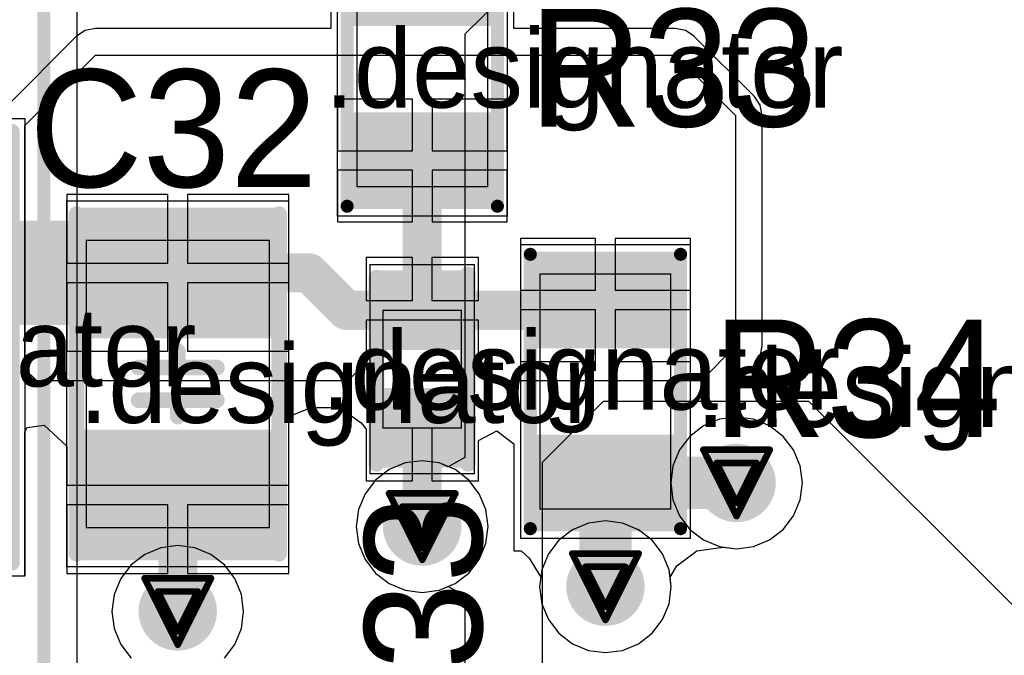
# Model space of a CAD drawing. Header units: millimetres. Extents: x 138 to 555, y 26 to 334.
# Tile 370 of 656: x 188.47 to 196.01, y 276.43 to 281.29. Entities that reach past the tile are written whole.
import ezdxf

# ---------------------------------------------------------------- set-up
doc = ezdxf.new("R2010")
doc.units = ezdxf.units.MM
for name, color, linetype in [('BottomLayer', 5, 'Continuous'), ('DrillDrawing', 1, 'Continuous'), ('Mechanical20', 56, 'Continuous'), ('Mechanical27', 56, 'Continuous'), ('MidLayer1', 16, 'Continuous'), ('MidLayer2', 76, 'Continuous'), ('MidLayer3', 90, 'Continuous'), ('MidLayer4', 156, 'Continuous'), ('MultiLayer', 9, 'Continuous'), ('TopLayer', 1, 'Continuous'), ('TopOverlay', 2, 'Continuous'), ('TopPaste', 8, 'Continuous'), ('TopSolder', 216, 'Continuous'), ('ViaHoleLayer', 16, 'Continuous')]:
    doc.layers.add(name, color=color, linetype=linetype)

# ---------------------------------------------------------------- blocks, each defined once
blk = doc.blocks.new('R0603_740')
at = {"layer": 'Mechanical20', "const_width": 0.01}
for points in [[(1.125, 0.65), (-1.125, 0.65)], [(-1.125, -0.65), (-1.125, 0.65)], [(1.125, -0.65), (1.125, 0.65)], [(1.125, -0.65), (-1.125, -0.65)]]:
    blk.add_lwpolyline(points, dxfattribs=at)
at = {"layer": 'Mechanical20', "const_width": 0.005}
for points in [[(-1.1275, 0.65, 1), (-1.1225, 0.65, 1)], [(-1.1275, 0.65, 1), (-1.1225, 0.65, 1)], [(1.1225, 0.65, 1), (1.1275, 0.65, 1)], [(1.1225, 0.65, 1), (1.1275, 0.65, 1)], [(-1.1275, -0.65, 1), (-1.1225, -0.65, 1)], [(-1.1275, -0.65, 1), (-1.1225, -0.65, 1)], [(1.1225, -0.65, 1), (1.1275, -0.65, 1)], [(1.1225, -0.65, 1), (1.1275, -0.65, 1)]]:
    blk.add_lwpolyline(points, format="xyb", close=True, dxfattribs=at)
at = {"layer": 'Mechanical27', "const_width": 0.01}
for points in [[(-0.9, -0.5), (-0.9, 0.5)], [(0.9, 0.5), (-0.9, 0.5)], [(0.9, -0.5), (0.9, 0.5)], [(0.9, -0.5), (-0.9, -0.5)]]:
    blk.add_lwpolyline(points, dxfattribs=at)
at = {"layer": 'Mechanical27', "const_width": 0.005}
for points in [[(-0.9025, 0.5, 1), (-0.8975, 0.5, 1)], [(-0.9025, 0.5, 1), (-0.8975, 0.5, 1)], [(0.8975, 0.5, 1), (0.9025, 0.5, 1)], [(0.8975, 0.5, 1), (0.9025, 0.5, 1)], [(-0.9025, -0.5, 1), (-0.8975, -0.5, 1)], [(-0.9025, -0.5, 1), (-0.8975, -0.5, 1)], [(0.8975, -0.5, 1), (0.9025, -0.5, 1)], [(0.8975, -0.5, 1), (0.9025, -0.5, 1)]]:
    blk.add_lwpolyline(points, format="xyb", close=True, dxfattribs=at)
at = {"layer": 'TopLayer'}
for points in [[(-0.38, -0.5), (-0.38, 0.5), (-1.02, -0.5), (-1.02, 0.5)], [(1.02, -0.5), (1.02, 0.5), (0.38, -0.5), (0.38, 0.5)]]:
    blk.add_solid(points, dxfattribs=at)
at = {"layer": 'TopOverlay', "const_width": 0.1}
for points in [[(1.05, 0.575), (-1.05, 0.575)], [(1.05, -0.575), (-1.05, -0.575)]]:
    blk.add_lwpolyline(points, dxfattribs=at)
at = {"layer": 'TopOverlay', "const_width": 0.05}
for points in [[(-1.075, 0.575, 1), (-1.025, 0.575, 1)], [(1.025, 0.575, 1), (1.075, 0.575, 1)], [(-1.075, -0.575, 1), (-1.025, -0.575, 1)], [(1.025, -0.575, 1), (1.075, -0.575, 1)]]:
    blk.add_lwpolyline(points, format="xyb", close=True, dxfattribs=at)
at = {"layer": 'TopPaste'}
for points in [[(-0.38, -0.5), (-0.38, 0.5), (-1.02, -0.5), (-1.02, 0.5)], [(1.02, -0.5), (1.02, 0.5), (0.38, -0.5), (0.38, 0.5)]]:
    blk.add_solid(points, dxfattribs=at)
at = {"layer": 'TopSolder'}
for points in [[(-0.33, -0.55), (-0.33, 0.55), (-1.07, -0.55), (-1.07, 0.55)], [(1.07, -0.55), (1.07, 0.55), (0.33, -0.55), (0.33, 0.55)]]:
    blk.add_solid(points, dxfattribs=at)
blk = doc.blocks.new('R0603_741')
at = {"layer": 'Mechanical20', "const_width": 0.01}
for points in [[(-1.125, 0.65), (1.125, 0.65)], [(-1.125, 0.65), (-1.125, -0.65)], [(1.125, 0.65), (1.125, -0.65)], [(-1.125, -0.65), (1.125, -0.65)]]:
    blk.add_lwpolyline(points, dxfattribs=at)
at = {"layer": 'Mechanical20', "const_width": 0.005}
for points in [[(-1.1275, 0.65, 1), (-1.1225, 0.65, 1)], [(-1.1275, 0.65, 1), (-1.1225, 0.65, 1)], [(1.1225, 0.65, 1), (1.1275, 0.65, 1)], [(1.1225, 0.65, 1), (1.1275, 0.65, 1)], [(-1.1275, -0.65, 1), (-1.1225, -0.65, 1)], [(-1.1275, -0.65, 1), (-1.1225, -0.65, 1)], [(1.1225, -0.65, 1), (1.1275, -0.65, 1)], [(1.1225, -0.65, 1), (1.1275, -0.65, 1)]]:
    blk.add_lwpolyline(points, format="xyb", close=True, dxfattribs=at)
at = {"layer": 'Mechanical27', "const_width": 0.01}
for points in [[(-0.9, 0.5), (-0.9, -0.5)], [(-0.9, 0.5), (0.9, 0.5)], [(0.9, 0.5), (0.9, -0.5)], [(-0.9, -0.5), (0.9, -0.5)]]:
    blk.add_lwpolyline(points, dxfattribs=at)
at = {"layer": 'Mechanical27', "const_width": 0.005}
for points in [[(-0.9025, 0.5, 1), (-0.8975, 0.5, 1)], [(-0.9025, 0.5, 1), (-0.8975, 0.5, 1)], [(0.8975, 0.5, 1), (0.9025, 0.5, 1)], [(0.8975, 0.5, 1), (0.9025, 0.5, 1)], [(-0.9025, -0.5, 1), (-0.8975, -0.5, 1)], [(-0.9025, -0.5, 1), (-0.8975, -0.5, 1)], [(0.8975, -0.5, 1), (0.9025, -0.5, 1)], [(0.8975, -0.5, 1), (0.9025, -0.5, 1)]]:
    blk.add_lwpolyline(points, format="xyb", close=True, dxfattribs=at)
at = {"layer": 'TopLayer'}
for points in [[(-0.38, -0.5), (-0.38, 0.5), (-1.02, -0.5), (-1.02, 0.5)], [(1.02, -0.5), (1.02, 0.5), (0.38, -0.5), (0.38, 0.5)]]:
    blk.add_solid(points, dxfattribs=at)
at = {"layer": 'TopOverlay', "const_width": 0.1}
for points in [[(-1.05, 0.575), (1.05, 0.575)], [(-1.05, -0.575), (1.05, -0.575)]]:
    blk.add_lwpolyline(points, dxfattribs=at)
at = {"layer": 'TopOverlay', "const_width": 0.05}
for points in [[(-1.075, 0.575, 1), (-1.025, 0.575, 1)], [(1.025, 0.575, 1), (1.075, 0.575, 1)], [(-1.075, -0.575, 1), (-1.025, -0.575, 1)], [(1.025, -0.575, 1), (1.075, -0.575, 1)]]:
    blk.add_lwpolyline(points, format="xyb", close=True, dxfattribs=at)
at = {"layer": 'TopPaste'}
for points in [[(-0.38, -0.5), (-0.38, 0.5), (-1.02, -0.5), (-1.02, 0.5)], [(1.02, -0.5), (1.02, 0.5), (0.38, -0.5), (0.38, 0.5)]]:
    blk.add_solid(points, dxfattribs=at)
at = {"layer": 'TopSolder'}
for points in [[(-0.33, -0.55), (-0.33, 0.55), (-1.07, -0.55), (-1.07, 0.55)], [(1.07, -0.55), (1.07, 0.55), (0.33, -0.55), (0.33, 0.55)]]:
    blk.add_solid(points, dxfattribs=at)
blk = doc.blocks.new('L1210_LQH_782')
at = {"layer": 'Mechanical20', "const_width": 0.01}
for points in [[(-2.15, 1.75), (2.15, 1.75)], [(-2.15, -1.7), (-2.15, 1.75)], [(2.15, -1.7), (2.15, 1.75)], [(-2.15, -1.75), (-2.15, -1.7)], [(2.15, -1.75), (2.15, -1.7)], [(-2.15, -1.75), (2.15, -1.75)]]:
    blk.add_lwpolyline(points, dxfattribs=at)
at = {"layer": 'Mechanical20', "const_width": 0.005}
for points in [[(-2.1525, 1.75, 1), (-2.1475, 1.75, 1)], [(-2.1525, 1.75, 1), (-2.1475, 1.75, 1)], [(2.1475, 1.75, 1), (2.1525, 1.75, 1)], [(2.1475, 1.75, 1), (2.1525, 1.75, 1)], [(-2.1525, -1.7, 1), (-2.1475, -1.7, 1)], [(-2.1525, -1.7, 1), (-2.1475, -1.7, 1)], [(2.1475, -1.7, 1), (2.1525, -1.7, 1)], [(2.1475, -1.7, 1), (2.1525, -1.7, 1)], [(-2.1525, -1.75, 1), (-2.1475, -1.75, 1)], [(-2.1525, -1.75, 1), (-2.1475, -1.75, 1)], [(2.1475, -1.75, 1), (2.1525, -1.75, 1)], [(2.1475, -1.75, 1), (2.1525, -1.75, 1)]]:
    blk.add_lwpolyline(points, format="xyb", close=True, dxfattribs=at)
at = {"layer": 'Mechanical27', "const_width": 0.01}
for points in [[(-1.75, -1.35), (-1.75, 1.35)], [(-1.75, 1.35), (1.75, 1.35)], [(-1.45, -1.35), (-1.45, 1.35)], [(1.45, -1.35), (1.45, 1.35)], [(1.75, -1.35), (1.75, 1.35)], [(-1.75, -1.35), (1.75, -1.35)]]:
    blk.add_lwpolyline(points, dxfattribs=at)
at = {"layer": 'Mechanical27', "const_width": 0.005}
for points in [[(-1.7525, 1.35, 1), (-1.7475, 1.35, 1)], [(-1.7525, 1.35, 1), (-1.7475, 1.35, 1)], [(-1.4525, 1.35, 1), (-1.4475, 1.35, 1)], [(1.4475, 1.35, 1), (1.4525, 1.35, 1)], [(1.7475, 1.35, 1), (1.7525, 1.35, 1)], [(1.7475, 1.35, 1), (1.7525, 1.35, 1)], [(-1.7525, -1.35, 1), (-1.7475, -1.35, 1)], [(-1.7525, -1.35, 1), (-1.7475, -1.35, 1)], [(-1.4525, -1.35, 1), (-1.4475, -1.35, 1)], [(1.4475, -1.35, 1), (1.4525, -1.35, 1)], [(1.7475, -1.35, 1), (1.7525, -1.35, 1)], [(1.7475, -1.35, 1), (1.7525, -1.35, 1)]]:
    blk.add_lwpolyline(points, format="xyb", close=True, dxfattribs=at)
at = {"layer": 'TopLayer'}
for points in [[(-0.25, -1.55), (-0.25, 1.55), (-1.95, -1.55), (-1.95, 1.55)], [(1.95, -1.55), (1.95, 1.55), (0.25, -1.55), (0.25, 1.55)]]:
    blk.add_solid(points, dxfattribs=at)
at = {"layer": 'TopOverlay', "const_width": 0.12}
for points in [[(-2.05, -1.65), (-2.05, 1.65)], [(-2.05, 1.65), (2.05, 1.65)], [(2.05, -1.65), (2.05, 1.65)], [(-2.05, -1.65), (-1.45, -1.65)], [(-1.45, -1.65), (2.05, -1.65)]]:
    blk.add_lwpolyline(points, dxfattribs=at)
at = {"layer": 'TopOverlay'}
for points, const_width in [([(-2.08, 1.65, 1), (-2.02, 1.65, 1)], 0.06), ([(-2.08, 1.65, 1), (-2.02, 1.65, 1)], 0.06), ([(2.02, 1.65, 1), (2.08, 1.65, 1)], 0.06), ([(2.02, 1.65, 1), (2.08, 1.65, 1)], 0.06), ([(0.1016, 0, 1), (-0.1016, 0, 1)], 0.12), ([(-0.1316, 0, 1), (-0.0716, 0, 1)], 0.06), ([(0.0716, 0, 1), (0.1316, 0, 1)], 0.06), ([(-2.08, -1.65, 1), (-2.02, -1.65, 1)], 0.06), ([(-2.08, -1.65, 1), (-2.02, -1.65, 1)], 0.06), ([(-1.48, -1.65, 1), (-1.42, -1.65, 1)], 0.06), ([(-1.48, -1.65, 1), (-1.42, -1.65, 1)], 0.06), ([(2.02, -1.65, 1), (2.08, -1.65, 1)], 0.06), ([(2.02, -1.65, 1), (2.08, -1.65, 1)], 0.06)]:
    blk.add_lwpolyline(points, format="xyb", close=True, dxfattribs=dict(at, const_width=const_width))
at = {"layer": 'TopPaste'}
for points in [[(-0.25, -1.55), (-0.25, 1.55), (-1.95, -1.55), (-1.95, 1.55)], [(1.95, -1.55), (1.95, 1.55), (0.25, -1.55), (0.25, 1.55)]]:
    blk.add_solid(points, dxfattribs=at)
at = {"layer": 'TopSolder'}
for points in [[(-0.2, -1.6), (-0.2, 1.6), (-2, -1.6), (-2, 1.6)], [(2, -1.6), (2, 1.6), (0.2, -1.6), (0.2, 1.6)]]:
    blk.add_solid(points, dxfattribs=at)
blk = doc.blocks.new('C0402_880')
at = {"layer": 'Mechanical20', "const_width": 0.01}
for points in [[(-0.8, 0.4), (0.8, 0.4)], [(-0.8, 0.4), (-0.8, -0.4)], [(0.8, 0.4), (0.8, -0.4)], [(-0.8, -0.4), (0.8, -0.4)]]:
    blk.add_lwpolyline(points, dxfattribs=at)
at = {"layer": 'Mechanical20', "const_width": 0.005}
for points in [[(-0.8025, 0.4, 1), (-0.7975, 0.4, 1)], [(-0.8025, 0.4, 1), (-0.7975, 0.4, 1)], [(0.7975, 0.4, 1), (0.8025, 0.4, 1)], [(0.7975, 0.4, 1), (0.8025, 0.4, 1)], [(-0.8025, -0.4, 1), (-0.7975, -0.4, 1)], [(-0.8025, -0.4, 1), (-0.7975, -0.4, 1)], [(0.7975, -0.4, 1), (0.8025, -0.4, 1)], [(0.7975, -0.4, 1), (0.8025, -0.4, 1)]]:
    blk.add_lwpolyline(points, format="xyb", close=True, dxfattribs=at)
at = {"layer": 'Mechanical27', "const_width": 0.01}
for points in [[(-0.45, 0.3), (0.45, 0.3)], [(-0.45, 0.3), (-0.45, -0.3)], [(0.45, 0.3), (0.45, -0.3)], [(-0.45, -0.3), (0.45, -0.3)]]:
    blk.add_lwpolyline(points, dxfattribs=at)
at = {"layer": 'Mechanical27', "const_width": 0.005}
for points in [[(-0.4525, 0.3, 1), (-0.4475, 0.3, 1)], [(-0.4525, 0.3, 1), (-0.4475, 0.3, 1)], [(0.4475, 0.3, 1), (0.4525, 0.3, 1)], [(0.4475, 0.3, 1), (0.4525, 0.3, 1)], [(-0.4525, -0.3, 1), (-0.4475, -0.3, 1)], [(-0.4525, -0.3, 1), (-0.4475, -0.3, 1)], [(0.4475, -0.3, 1), (0.4525, -0.3, 1)], [(0.4475, -0.3, 1), (0.4525, -0.3, 1)]]:
    blk.add_lwpolyline(points, format="xyb", close=True, dxfattribs=at)
at = {"layer": 'TopLayer'}
for points in [[(-0.195, -0.28), (-0.195, 0.28), (-0.705, -0.28), (-0.705, 0.28)], [(0.705, -0.28), (0.705, 0.28), (0.195, -0.28), (0.195, 0.28)]]:
    blk.add_solid(points, dxfattribs=at)
at = {"layer": 'TopOverlay', "const_width": 0.12}
for points in [[(-0.725, 0.35), (0.7, 0.35)], [(-0.725, -0.35), (0.725, -0.35)]]:
    blk.add_lwpolyline(points, dxfattribs=at)
at = {"layer": 'TopOverlay', "const_width": 0.06}
for points in [[(-0.755, 0.35, 1), (-0.695, 0.35, 1)], [(0.67, 0.35, 1), (0.73, 0.35, 1)], [(-0.755, -0.35, 1), (-0.695, -0.35, 1)], [(0.695, -0.35, 1), (0.755, -0.35, 1)]]:
    blk.add_lwpolyline(points, format="xyb", close=True, dxfattribs=at)
at = {"layer": 'TopPaste'}
for points in [[(-0.195, -0.28), (-0.195, 0.28), (-0.705, -0.28), (-0.705, 0.28)], [(0.705, -0.28), (0.705, 0.28), (0.195, -0.28), (0.195, 0.28)]]:
    blk.add_solid(points, dxfattribs=at)
at = {"layer": 'TopSolder'}
for points in [[(-0.145, -0.33), (-0.145, 0.33), (-0.755, -0.33), (-0.755, 0.33)], [(0.755, -0.33), (0.755, 0.33), (0.145, -0.33), (0.145, 0.33)]]:
    blk.add_solid(points, dxfattribs=at)
blk = doc.blocks.new('C0805_881')
at = {"layer": 'Mechanical20', "const_width": 0.01}
for points in [[(-1.4, 0.85), (1.4, 0.85)], [(-1.4, 0.85), (-1.4, -0.85)], [(1.4, 0.85), (1.4, -0.85)], [(-1.4, -0.85), (1.4, -0.85)]]:
    blk.add_lwpolyline(points, dxfattribs=at)
at = {"layer": 'Mechanical20', "const_width": 0.005}
for points in [[(-1.4025, 0.85, 1), (-1.3975, 0.85, 1)], [(-1.4025, 0.85, 1), (-1.3975, 0.85, 1)], [(1.3975, 0.85, 1), (1.4025, 0.85, 1)], [(1.3975, 0.85, 1), (1.4025, 0.85, 1)], [(-1.4025, -0.85, 1), (-1.3975, -0.85, 1)], [(-1.4025, -0.85, 1), (-1.3975, -0.85, 1)], [(1.3975, -0.85, 1), (1.4025, -0.85, 1)], [(1.3975, -0.85, 1), (1.4025, -0.85, 1)]]:
    blk.add_lwpolyline(points, format="xyb", close=True, dxfattribs=at)
at = {"layer": 'Mechanical27', "const_width": 0.01}
for points in [[(-1.1, 0.7), (-1.1, -0.7)], [(-1.1, 0.7), (1.1, 0.7)], [(1.1, 0.7), (1.1, -0.7)], [(-1.1, -0.7), (1.1, -0.7)]]:
    blk.add_lwpolyline(points, dxfattribs=at)
at = {"layer": 'Mechanical27', "const_width": 0.005}
for points in [[(-1.1025, 0.7, 1), (-1.0975, 0.7, 1)], [(-1.1025, 0.7, 1), (-1.0975, 0.7, 1)], [(1.0975, 0.7, 1), (1.1025, 0.7, 1)], [(1.0975, 0.7, 1), (1.1025, 0.7, 1)], [(-1.1025, -0.7, 1), (-1.0975, -0.7, 1)], [(-1.1025, -0.7, 1), (-1.0975, -0.7, 1)], [(1.0975, -0.7, 1), (1.1025, -0.7, 1)], [(1.0975, -0.7, 1), (1.1025, -0.7, 1)]]:
    blk.add_lwpolyline(points, format="xyb", close=True, dxfattribs=at)
at = {"layer": 'TopLayer'}
for points in [[(-0.4, -0.7), (-0.4, 0.7), (-1.3, -0.7), (-1.3, 0.7)], [(1.3, -0.7), (1.3, 0.7), (0.4, -0.7), (0.4, 0.7)]]:
    blk.add_solid(points, dxfattribs=at)
at = {"layer": 'TopOverlay', "const_width": 0.12}
for points in [[(-1.3, 0.775), (1.3, 0.775)], [(-0.125, 0.3), (-0.125, -0.3)], [(0.125, 0.3), (0.125, -0.3)], [(-0.25, 0), (-0.15, 0)], [(0.15, 0), (0.25, 0)], [(-1.3, -0.775), (1.3, -0.775)]]:
    blk.add_lwpolyline(points, dxfattribs=at)
at = {"layer": 'TopOverlay', "const_width": 0.06}
for points in [[(-1.33, 0.775, 1), (-1.27, 0.775, 1)], [(1.27, 0.775, 1), (1.33, 0.775, 1)], [(-0.155, 0.3, 1), (-0.095, 0.3, 1)], [(0.095, 0.3, 1), (0.155, 0.3, 1)], [(-0.28, 0, 1), (-0.22, 0, 1)], [(-0.18, 0, 1), (-0.12, 0, 1)], [(0.12, 0, 1), (0.18, 0, 1)], [(0.22, 0, 1), (0.28, 0, 1)], [(-0.155, -0.3, 1), (-0.095, -0.3, 1)], [(0.095, -0.3, 1), (0.155, -0.3, 1)], [(-1.33, -0.775, 1), (-1.27, -0.775, 1)], [(1.27, -0.775, 1), (1.33, -0.775, 1)]]:
    blk.add_lwpolyline(points, format="xyb", close=True, dxfattribs=at)
at = {"layer": 'TopPaste'}
for points in [[(-0.4, -0.7), (-0.4, 0.7), (-1.3, -0.7), (-1.3, 0.7)], [(1.3, -0.7), (1.3, 0.7), (0.4, -0.7), (0.4, 0.7)]]:
    blk.add_solid(points, dxfattribs=at)
at = {"layer": 'TopSolder'}
for points in [[(-0.35, -0.75), (-0.35, 0.75), (-1.35, -0.75), (-1.35, 0.75)], [(1.35, -0.75), (1.35, 0.75), (0.35, -0.75), (0.35, 0.75)]]:
    blk.add_solid(points, dxfattribs=at)

msp = doc.modelspace()

# ---------------------------------------------------------------- linework, layer by layer
at = {"layer": 'BottomLayer'}
for p, q in [((188.9082, 271.047), (188.9082, 297.3106)), ((193.7045, 278.1834), (193.6001, 278.1033)), ((193.8262, 278.2338), (193.7045, 278.1834)), ((193.9567, 278.251), (193.8262, 278.2338)), ((194.0872, 278.2338), (193.9567, 278.251)), ((194.2089, 278.1834), (194.0872, 278.2338)), ((194.3133, 278.1033), (194.2089, 278.1834)), ((193.6001, 278.1033), (193.52, 277.9988)), ((194.3935, 277.9988), (194.3133, 278.1033)), ((193.52, 277.9988), (193.4696, 277.8772)), ((194.4438, 277.8772), (194.3935, 277.9988)), ((193.4696, 277.8772), (193.4524, 277.7467)), ((194.461, 277.7467), (194.4438, 277.8772)), ((193.4524, 277.7467), (193.4696, 277.6161)), ((194.4438, 277.6161), (194.461, 277.7467)), ((193.4696, 277.6161), (193.52, 277.4945)), ((194.3935, 277.4945), (194.4438, 277.6161)), ((192.8225, 277.4393), (192.7009, 277.3889)), ((192.953, 277.4565), (192.8225, 277.4393)), ((193.0836, 277.4393), (192.953, 277.4565)), ((193.2052, 277.3889), (193.0836, 277.4393)), ((193.52, 277.4945), (193.6001, 277.39)), ((194.3133, 277.39), (194.3935, 277.4945)), ((192.7009, 277.3889), (192.5964, 277.3088)), ((193.3096, 277.3088), (193.2052, 277.3889)), ((193.6001, 277.39), (193.7045, 277.3099)), ((194.2089, 277.3099), (194.3133, 277.39)), ((192.5964, 277.3088), (192.5163, 277.2043)), ((193.3898, 277.2043), (193.3096, 277.3088)), ((193.7045, 277.3099), (193.8262, 277.2595)), ((194.0872, 277.2595), (194.2089, 277.3099)), ((192.5163, 277.2043), (192.4659, 277.0827)), ((193.4402, 277.0827), (193.3898, 277.2043)), ((193.8262, 277.2595), (193.9567, 277.2423)), ((193.9567, 277.2423), (194.0872, 277.2595)), ((192.4659, 277.0827), (192.4487, 276.9522)), ((193.4574, 276.9522), (193.4402, 277.0827)), ((192.4487, 276.9522), (192.4659, 276.8217)), ((193.4402, 276.8217), (193.4574, 276.9522)), ((192.4659, 276.8217), (192.5163, 276.7)), ((193.3898, 276.7), (193.4402, 276.8217)), ((192.5163, 276.7), (192.5964, 276.5956)), ((193.3096, 276.5956), (193.3898, 276.7)), ((192.5964, 276.5956), (192.7009, 276.5154)), ((193.2052, 276.5154), (193.3096, 276.5956)), ((192.7009, 276.5154), (192.8225, 276.4651)), ((192.8225, 276.4651), (192.953, 276.4479)), ((192.953, 276.4479), (193.0836, 276.4651)), ((193.0836, 276.4651), (193.2052, 276.5154))]:
    msp.add_line(p, q, dxfattribs=at)
at = {"layer": 'BottomLayer', "const_width": 0.1}
msp.add_lwpolyline([(188.6533, 271.047), (188.6533, 297.3106)], dxfattribs=at)
at = {"layer": 'BottomLayer', "const_width": 0.3}
for points in [[(193.8067, 277.7467, 1), (194.1067, 277.7467, 1)], [(191.4005, 277.4123, 1), (191.7005, 277.4123, 1)], [(192.803, 276.9522, 1), (193.103, 276.9522, 1)], [(189.5295, 276.7631, 1), (189.8295, 276.7631, 1)]]:
    msp.add_lwpolyline(points, format="xyb", close=True, dxfattribs=at)
at = {"layer": 'DrillDrawing', "const_width": 0.0508}
for points in [[(193.7027, 278.0007), (194.2107, 278.0007)], [(193.7027, 278.0007), (193.9567, 277.4927)], [(193.9567, 277.4927), (194.2107, 278.0007)], [(193.8043, 277.8991), (194.1091, 277.8991)], [(193.8043, 277.8991), (193.9567, 277.5943)], [(193.9567, 277.5943), (194.1091, 277.8991)], [(191.2965, 277.6663), (191.8045, 277.6663)], [(191.2965, 277.6663), (191.5505, 277.1583)], [(191.5505, 277.1583), (191.8045, 277.6663)], [(191.3981, 277.5647), (191.7029, 277.5647)], [(191.3981, 277.5647), (191.5505, 277.2599)], [(191.5505, 277.2599), (191.7029, 277.5647)], [(192.699, 277.2062), (193.207, 277.2062)], [(192.699, 277.2062), (192.953, 276.6982)], [(192.953, 276.6982), (193.207, 277.2062)], [(192.8006, 277.1046), (193.1054, 277.1046)], [(192.8006, 277.1046), (192.953, 276.7998)], [(192.953, 276.7998), (193.1054, 277.1046)], [(189.4255, 277.0171), (189.9335, 277.0171)], [(189.4255, 277.0171), (189.6795, 276.5091)], [(189.6795, 276.5091), (189.9335, 277.0171)], [(189.5271, 276.9155), (189.8319, 276.9155)], [(189.5271, 276.9155), (189.6795, 276.6107)], [(189.6795, 276.6107), (189.8319, 276.9155)]]:
    msp.add_lwpolyline(points, dxfattribs=at)
at = {"layer": 'DrillDrawing', "const_width": 0.0254}
for points in [[(193.69, 278.0007, 1), (193.7154, 278.0007, 1)], [(193.69, 278.0007, 1), (193.7154, 278.0007, 1)], [(194.198, 278.0007, 1), (194.2234, 278.0007, 1)], [(194.198, 278.0007, 1), (194.2234, 278.0007, 1)], [(193.7916, 277.8991, 1), (193.817, 277.8991, 1)], [(193.7916, 277.8991, 1), (193.817, 277.8991, 1)], [(194.0964, 277.8991, 1), (194.1218, 277.8991, 1)], [(194.0964, 277.8991, 1), (194.1218, 277.8991, 1)], [(191.2838, 277.6663, 1), (191.3092, 277.6663, 1)], [(191.2838, 277.6663, 1), (191.3092, 277.6663, 1)], [(191.7918, 277.6663, 1), (191.8172, 277.6663, 1)], [(191.7918, 277.6663, 1), (191.8172, 277.6663, 1)], [(191.3854, 277.5647, 1), (191.4108, 277.5647, 1)], [(191.3854, 277.5647, 1), (191.4108, 277.5647, 1)], [(191.6902, 277.5647, 1), (191.7156, 277.5647, 1)], [(191.6902, 277.5647, 1), (191.7156, 277.5647, 1)], [(193.944, 277.5943, 1), (193.9694, 277.5943, 1)], [(193.944, 277.5943, 1), (193.9694, 277.5943, 1)], [(193.944, 277.4927, 1), (193.9694, 277.4927, 1)], [(193.944, 277.4927, 1), (193.9694, 277.4927, 1)], [(191.5378, 277.2599, 1), (191.5632, 277.2599, 1)], [(191.5378, 277.2599, 1), (191.5632, 277.2599, 1)], [(192.6863, 277.2062, 1), (192.7117, 277.2062, 1)], [(192.6863, 277.2062, 1), (192.7117, 277.2062, 1)], [(193.1943, 277.2062, 1), (193.2197, 277.2062, 1)], [(193.1943, 277.2062, 1), (193.2197, 277.2062, 1)], [(191.5378, 277.1583, 1), (191.5632, 277.1583, 1)], [(191.5378, 277.1583, 1), (191.5632, 277.1583, 1)], [(192.7879, 277.1046, 1), (192.8133, 277.1046, 1)], [(192.7879, 277.1046, 1), (192.8133, 277.1046, 1)], [(193.0927, 277.1046, 1), (193.1181, 277.1046, 1)], [(193.0927, 277.1046, 1), (193.1181, 277.1046, 1)], [(189.4128, 277.0171, 1), (189.4382, 277.0171, 1)], [(189.4128, 277.0171, 1), (189.4382, 277.0171, 1)], [(189.9208, 277.0171, 1), (189.9462, 277.0171, 1)], [(189.9208, 277.0171, 1), (189.9462, 277.0171, 1)], [(189.5144, 276.9155, 1), (189.5398, 276.9155, 1)], [(189.5144, 276.9155, 1), (189.5398, 276.9155, 1)], [(189.8192, 276.9155, 1), (189.8446, 276.9155, 1)], [(189.8192, 276.9155, 1), (189.8446, 276.9155, 1)], [(192.9403, 276.7998, 1), (192.9657, 276.7998, 1)], [(192.9403, 276.7998, 1), (192.9657, 276.7998, 1)], [(192.9403, 276.6982, 1), (192.9657, 276.6982, 1)], [(192.9403, 276.6982, 1), (192.9657, 276.6982, 1)], [(189.6668, 276.6107, 1), (189.6922, 276.6107, 1)], [(189.6668, 276.6107, 1), (189.6922, 276.6107, 1)], [(189.6668, 276.5091, 1), (189.6922, 276.5091, 1)], [(189.6668, 276.5091, 1), (189.6922, 276.5091, 1)]]:
    msp.add_lwpolyline(points, format="xyb", close=True, dxfattribs=at)
at = {"layer": 'MidLayer1'}
for p, q in [((193.373, 282.6779), (191.8772, 281.1821)), ((191.8772, 281.1821), (191.8772, 277.9405)), ((192.4709, 277.9064), (192.9381, 278.3736)), ((192.9381, 278.3736), (194.5067, 278.3736)), ((194.5067, 278.3736), (201.2432, 271.637)), ((191.42, 277.8994), (191.2983, 277.8491)), ((191.5505, 277.9166), (191.42, 277.8994)), ((191.681, 277.8994), (191.5505, 277.9166)), ((191.7502, 277.8708), (191.681, 277.8994)), ((191.8772, 277.9405), (191.7502, 277.8708)), ((192.4709, 271.6356), (192.4709, 277.9064)), ((191.2983, 277.8491), (191.1939, 277.7689)), ((191.1939, 277.7689), (191.1138, 277.6645)), ((191.1138, 277.6645), (191.0634, 277.5428)), ((191.0634, 277.5428), (191.0462, 277.4123)), ((191.0462, 277.4123), (191.0634, 277.2818)), ((191.0634, 277.2818), (191.1138, 277.1602)), ((189.5489, 277.2502), (189.4273, 277.1998)), ((189.6795, 277.2674), (189.5489, 277.2502)), ((189.81, 277.2502), (189.6795, 277.2674)), ((189.9316, 277.1998), (189.81, 277.2502)), ((189.4273, 277.1998), (189.3229, 277.1197)), ((190.0361, 277.1197), (189.9316, 277.1998)), ((191.1138, 277.1602), (191.1939, 277.0557)), ((189.3229, 277.1197), (189.2427, 277.0152)), ((190.1162, 277.0152), (190.0361, 277.1197)), ((191.1939, 277.0557), (191.2983, 276.9756)), ((189.2427, 277.0152), (189.1923, 276.8936)), ((190.1666, 276.8936), (190.1162, 277.0152)), ((191.2983, 276.9756), (191.42, 276.9252)), ((191.42, 276.9252), (191.5505, 276.908)), ((191.5505, 276.908), (191.681, 276.9252)), ((191.681, 276.9252), (191.7502, 276.9538)), ((191.7502, 276.9538), (191.8772, 276.8842)), ((189.1923, 276.8936), (189.1752, 276.7631)), ((190.1838, 276.7631), (190.1666, 276.8936)), ((191.8772, 276.8842), (191.8772, 270.8361)), ((189.1752, 276.7631), (189.1923, 276.6325)), ((190.1666, 276.6325), (190.1838, 276.7631)), ((189.1923, 276.6325), (189.2427, 276.5109)), ((190.1162, 276.5109), (190.1666, 276.6325)), ((189.2427, 276.5109), (189.3229, 276.4065)), ((190.0361, 276.4065), (190.1162, 276.5109))]:
    msp.add_line(p, q, dxfattribs=at)
at = {"layer": 'MidLayer1', "const_width": 0.3}
for points in [[(193.8067, 277.7467, 1), (194.1067, 277.7467, 1)], [(191.4005, 277.4123, 1), (191.7005, 277.4123, 1)], [(192.803, 276.9522, 1), (193.103, 276.9522, 1)], [(189.5295, 276.7631, 1), (189.8295, 276.7631, 1)]]:
    msp.add_lwpolyline(points, format="xyb", close=True, dxfattribs=at)
at = {"layer": 'MidLayer2'}
for p, q in [((193.7045, 278.1834), (193.6001, 278.1033)), ((193.8262, 278.2338), (193.7045, 278.1834)), ((193.9567, 278.251), (193.8262, 278.2338)), ((194.0872, 278.2338), (193.9567, 278.251)), ((194.2089, 278.1834), (194.0872, 278.2338)), ((194.3133, 278.1033), (194.2089, 278.1834)), ((193.6001, 278.1033), (193.52, 277.9988)), ((194.3935, 277.9988), (194.3133, 278.1033)), ((193.52, 277.9988), (193.4696, 277.8772)), ((194.4438, 277.8772), (194.3935, 277.9988)), ((193.4696, 277.8772), (193.4524, 277.7467)), ((194.461, 277.7467), (194.4438, 277.8772)), ((193.4524, 277.7467), (193.4696, 277.6161)), ((194.4438, 277.6161), (194.461, 277.7467)), ((193.4696, 277.6161), (193.52, 277.4945)), ((194.3935, 277.4945), (194.4438, 277.6161)), ((192.8225, 277.4393), (192.7009, 277.3889)), ((192.953, 277.4565), (192.8225, 277.4393)), ((193.0836, 277.4393), (192.953, 277.4565)), ((193.2052, 277.3889), (193.0836, 277.4393)), ((193.52, 277.4945), (193.6001, 277.39)), ((194.3133, 277.39), (194.3935, 277.4945)), ((192.7009, 277.3889), (192.5964, 277.3088)), ((193.3096, 277.3088), (193.2052, 277.3889)), ((193.6001, 277.39), (193.7045, 277.3099)), ((194.2089, 277.3099), (194.3133, 277.39)), ((192.5964, 277.3088), (192.5163, 277.2043)), ((193.3898, 277.2043), (193.3096, 277.3088)), ((193.7045, 277.3099), (193.8262, 277.2595)), ((194.0872, 277.2595), (194.2089, 277.3099)), ((192.5163, 277.2043), (192.4659, 277.0827)), ((193.4402, 277.0827), (193.3898, 277.2043)), ((193.8262, 277.2595), (193.9567, 277.2423)), ((193.9567, 277.2423), (194.0872, 277.2595)), ((192.4659, 277.0827), (192.4487, 276.9522)), ((193.4574, 276.9522), (193.4402, 277.0827)), ((192.4487, 276.9522), (192.4659, 276.8217)), ((193.4402, 276.8217), (193.4574, 276.9522)), ((192.4659, 276.8217), (192.5163, 276.7)), ((193.3898, 276.7), (193.4402, 276.8217)), ((192.5163, 276.7), (192.5964, 276.5956)), ((193.3096, 276.5956), (193.3898, 276.7)), ((192.5964, 276.5956), (192.7009, 276.5154)), ((193.2052, 276.5154), (193.3096, 276.5956)), ((192.7009, 276.5154), (192.8225, 276.4651)), ((192.8225, 276.4651), (192.953, 276.4479)), ((192.953, 276.4479), (193.0836, 276.4651)), ((193.0836, 276.4651), (193.2052, 276.5154))]:
    msp.add_line(p, q, dxfattribs=at)
at = {"layer": 'MidLayer2', "const_width": 0.3}
for points in [[(193.8067, 277.7467, 1), (194.1067, 277.7467, 1)], [(191.4005, 277.4123, 1), (191.7005, 277.4123, 1)], [(192.803, 276.9522, 1), (193.103, 276.9522, 1)], [(189.5295, 276.7631, 1), (189.8295, 276.7631, 1)]]:
    msp.add_lwpolyline(points, format="xyb", close=True, dxfattribs=at)
at = {"layer": 'MidLayer3'}
for p, q in [((193.7045, 278.1834), (193.6001, 278.1033)), ((193.8262, 278.2338), (193.7045, 278.1834)), ((193.9567, 278.251), (193.8262, 278.2338)), ((194.0872, 278.2338), (193.9567, 278.251)), ((194.2089, 278.1834), (194.0872, 278.2338)), ((194.3133, 278.1033), (194.2089, 278.1834)), ((193.6001, 278.1033), (193.52, 277.9988)), ((194.3935, 277.9988), (194.3133, 278.1033)), ((193.52, 277.9988), (193.4696, 277.8772)), ((194.4438, 277.8772), (194.3935, 277.9988)), ((193.4696, 277.8772), (193.4524, 277.7467)), ((194.461, 277.7467), (194.4438, 277.8772)), ((193.4524, 277.7467), (193.4696, 277.6161)), ((194.4438, 277.6161), (194.461, 277.7467)), ((193.4696, 277.6161), (193.52, 277.4945)), ((194.3935, 277.4945), (194.4438, 277.6161)), ((192.8225, 277.4393), (192.7009, 277.3889)), ((192.953, 277.4565), (192.8225, 277.4393)), ((193.0836, 277.4393), (192.953, 277.4565)), ((193.2052, 277.3889), (193.0836, 277.4393)), ((193.52, 277.4945), (193.6001, 277.39)), ((194.3133, 277.39), (194.3935, 277.4945)), ((192.7009, 277.3889), (192.5964, 277.3088)), ((193.3096, 277.3088), (193.2052, 277.3889)), ((193.6001, 277.39), (193.7045, 277.3099)), ((194.2089, 277.3099), (194.3133, 277.39)), ((192.5964, 277.3088), (192.5163, 277.2043)), ((193.3898, 277.2043), (193.3096, 277.3088)), ((193.7045, 277.3099), (193.8262, 277.2595)), ((194.0872, 277.2595), (194.2089, 277.3099)), ((192.5163, 277.2043), (192.4659, 277.0827)), ((193.4402, 277.0827), (193.3898, 277.2043)), ((193.8262, 277.2595), (193.9567, 277.2423)), ((193.9567, 277.2423), (194.0872, 277.2595)), ((192.4659, 277.0827), (192.4487, 276.9522)), ((193.4574, 276.9522), (193.4402, 277.0827)), ((192.4487, 276.9522), (192.4659, 276.8217)), ((193.4402, 276.8217), (193.4574, 276.9522)), ((192.4659, 276.8217), (192.5163, 276.7)), ((193.3898, 276.7), (193.4402, 276.8217)), ((192.5163, 276.7), (192.5964, 276.5956)), ((193.3096, 276.5956), (193.3898, 276.7)), ((192.5964, 276.5956), (192.7009, 276.5154)), ((193.2052, 276.5154), (193.3096, 276.5956)), ((192.7009, 276.5154), (192.8225, 276.4651)), ((192.8225, 276.4651), (192.953, 276.4479)), ((192.953, 276.4479), (193.0836, 276.4651)), ((193.0836, 276.4651), (193.2052, 276.5154))]:
    msp.add_line(p, q, dxfattribs=at)
at = {"layer": 'MidLayer3', "const_width": 0.3}
for points in [[(193.8067, 277.7467, 1), (194.1067, 277.7467, 1)], [(191.4005, 277.4123, 1), (191.7005, 277.4123, 1)], [(192.803, 276.9522, 1), (193.103, 276.9522, 1)], [(189.5295, 276.7631, 1), (189.8295, 276.7631, 1)]]:
    msp.add_lwpolyline(points, format="xyb", close=True, dxfattribs=at)
at = {"layer": 'MidLayer4'}
for p, q in [((193.7045, 278.1834), (193.6001, 278.1033)), ((193.8262, 278.2338), (193.7045, 278.1834)), ((193.9567, 278.251), (193.8262, 278.2338)), ((194.0872, 278.2338), (193.9567, 278.251)), ((194.2089, 278.1834), (194.0872, 278.2338)), ((194.3133, 278.1033), (194.2089, 278.1834)), ((193.6001, 278.1033), (193.52, 277.9988)), ((194.3935, 277.9988), (194.3133, 278.1033)), ((193.52, 277.9988), (193.4696, 277.8772)), ((194.4438, 277.8772), (194.3935, 277.9988)), ((191.42, 277.8994), (191.2983, 277.8491)), ((191.5505, 277.9166), (191.42, 277.8994)), ((191.681, 277.8994), (191.5505, 277.9166)), ((191.8027, 277.8491), (191.681, 277.8994)), ((191.2983, 277.8491), (191.1939, 277.7689)), ((191.9071, 277.7689), (191.8027, 277.8491)), ((193.4696, 277.8772), (193.4524, 277.7467)), ((194.461, 277.7467), (194.4438, 277.8772)), ((191.1939, 277.7689), (191.1138, 277.6645)), ((191.9873, 277.6645), (191.9071, 277.7689)), ((193.4524, 277.7467), (193.4696, 277.6161)), ((194.4438, 277.6161), (194.461, 277.7467)), ((191.1138, 277.6645), (191.0634, 277.5428)), ((192.0376, 277.5428), (191.9873, 277.6645)), ((193.4696, 277.6161), (193.52, 277.4945)), ((194.3935, 277.4945), (194.4438, 277.6161)), ((191.0634, 277.5428), (191.0462, 277.4123)), ((192.0548, 277.4123), (192.0376, 277.5428)), ((192.8225, 277.4393), (192.7009, 277.3889)), ((192.953, 277.4565), (192.8225, 277.4393)), ((193.0836, 277.4393), (192.953, 277.4565)), ((193.2052, 277.3889), (193.0836, 277.4393)), ((193.52, 277.4945), (193.6001, 277.39)), ((194.3133, 277.39), (194.3935, 277.4945)), ((191.0462, 277.4123), (191.0634, 277.2818)), ((192.0376, 277.2818), (192.0548, 277.4123)), ((192.7009, 277.3889), (192.5964, 277.3088)), ((193.3096, 277.3088), (193.2052, 277.3889)), ((193.6001, 277.39), (193.7045, 277.3099)), ((194.2089, 277.3099), (194.3133, 277.39)), ((191.0634, 277.2818), (191.1138, 277.1602)), ((191.9873, 277.1602), (192.0376, 277.2818)), ((192.5964, 277.3088), (192.5163, 277.2043)), ((193.3898, 277.2043), (193.3096, 277.3088)), ((193.7045, 277.3099), (193.8262, 277.2595)), ((194.0872, 277.2595), (194.2089, 277.3099)), ((189.5489, 277.2502), (189.4273, 277.1998)), ((189.6795, 277.2674), (189.5489, 277.2502)), ((189.81, 277.2502), (189.6795, 277.2674)), ((189.9316, 277.1998), (189.81, 277.2502)), ((192.5163, 277.2043), (192.4659, 277.0827)), ((193.4402, 277.0827), (193.3898, 277.2043)), ((193.8262, 277.2595), (193.9567, 277.2423)), ((193.9567, 277.2423), (194.0872, 277.2595)), ((189.4273, 277.1998), (189.3229, 277.1197)), ((190.0361, 277.1197), (189.9316, 277.1998)), ((191.1138, 277.1602), (191.1939, 277.0557)), ((191.9071, 277.0557), (191.9873, 277.1602)), ((189.3229, 277.1197), (189.2427, 277.0152)), ((190.1162, 277.0152), (190.0361, 277.1197)), ((191.1939, 277.0557), (191.2983, 276.9756)), ((191.8027, 276.9756), (191.9071, 277.0557)), ((192.4659, 277.0827), (192.4487, 276.9522)), ((193.4574, 276.9522), (193.4402, 277.0827)), ((189.2427, 277.0152), (189.1923, 276.8936)), ((190.1666, 276.8936), (190.1162, 277.0152)), ((191.2983, 276.9756), (191.42, 276.9252)), ((191.42, 276.9252), (191.5505, 276.908)), ((191.5505, 276.908), (191.681, 276.9252)), ((191.681, 276.9252), (191.8027, 276.9756)), ((192.4487, 276.9522), (192.4659, 276.8217)), ((193.4402, 276.8217), (193.4574, 276.9522)), ((189.1923, 276.8936), (189.1752, 276.7631)), ((190.1838, 276.7631), (190.1666, 276.8936)), ((189.1752, 276.7631), (189.1923, 276.6325)), ((190.1666, 276.6325), (190.1838, 276.7631)), ((192.4659, 276.8217), (192.5163, 276.7)), ((193.3898, 276.7), (193.4402, 276.8217)), ((192.5163, 276.7), (192.5964, 276.5956)), ((193.3096, 276.5956), (193.3898, 276.7)), ((189.1923, 276.6325), (189.2427, 276.5109)), ((190.1162, 276.5109), (190.1666, 276.6325)), ((192.5964, 276.5956), (192.7009, 276.5154)), ((193.2052, 276.5154), (193.3096, 276.5956)), ((189.2427, 276.5109), (189.3229, 276.4065)), ((190.0361, 276.4065), (190.1162, 276.5109)), ((192.7009, 276.5154), (192.8225, 276.4651)), ((192.8225, 276.4651), (192.953, 276.4479)), ((192.953, 276.4479), (193.0836, 276.4651)), ((193.0836, 276.4651), (193.2052, 276.5154))]:
    msp.add_line(p, q, dxfattribs=at)
at = {"layer": 'MidLayer4', "const_width": 0.3}
for points in [[(193.8067, 277.7467, 1), (194.1067, 277.7467, 1)], [(191.4005, 277.4123, 1), (191.7005, 277.4123, 1)], [(192.803, 276.9522, 1), (193.103, 276.9522, 1)], [(189.5295, 276.7631, 1), (189.8295, 276.7631, 1)]]:
    msp.add_lwpolyline(points, format="xyb", close=True, dxfattribs=at)
at = {"layer": 'MultiLayer', "const_width": 0.3}
for points in [[(193.8067, 277.7467, 1), (194.1067, 277.7467, 1)], [(191.4005, 277.4123, 1), (191.7005, 277.4123, 1)], [(192.803, 276.9522, 1), (193.103, 276.9522, 1)], [(189.5295, 276.7631, 1), (189.8295, 276.7631, 1)]]:
    msp.add_lwpolyline(points, format="xyb", close=True, dxfattribs=at)
at = {"layer": 'TopLayer'}
for p, q in [((190.8511, 282.1347), (190.8511, 281.2251)), ((192.2511, 281.2251), (192.2511, 282.1347)), ((188.971, 281.2096), (188.9048, 281.1654)), ((189.049, 281.2251), (188.971, 281.2096)), ((190.8511, 281.2251), (189.049, 281.2251)), ((193.4883, 281.2251), (192.2511, 281.2251)), ((193.5663, 281.2096), (193.4883, 281.2251)), ((193.6325, 281.1654), (193.5663, 281.2096)), ((188.9048, 281.1654), (188.3658, 280.6263)), ((193.6325, 281.1653), (193.6325, 281.1654)), ((194.0941, 280.7038), (193.6325, 281.1653)), ((188.51, 280.4821), (189.049, 281.0212)), ((189.049, 281.0212), (193.4883, 281.0212)), ((193.4883, 281.0212), (193.9499, 280.5596)), ((191.4761, 280.6847), (190.9011, 280.6847)), ((190.9011, 280.6847), (190.9011, 280.2897)), ((191.4761, 280.2897), (191.4761, 280.6847)), ((192.2011, 280.6847), (191.6261, 280.6847)), ((191.6261, 280.6847), (191.6261, 280.2897)), ((192.2011, 280.2897), (192.2011, 280.6847)), ((194.0941, 280.7037), (194.0941, 280.7038)), ((194.1383, 280.6376), (194.0941, 280.7037)), ((194.1538, 280.5596), (194.1383, 280.6376)), ((193.9499, 280.5596), (193.9499, 278.7935)), ((194.1538, 280.5595), (194.1538, 280.5596)), ((194.1538, 278.7935), (194.1538, 280.5595)), ((188.51, 278.6181), (188.51, 280.4821)), ((190.9011, 280.2897), (191.4761, 280.2897)), ((191.6261, 280.2897), (192.2011, 280.2897)), ((191.4761, 280.1397), (190.9011, 280.1397)), ((190.9011, 280.1397), (190.9011, 279.7447)), ((191.4761, 279.7447), (191.4761, 280.1397)), ((192.2011, 280.1397), (191.6261, 280.1397)), ((191.6261, 280.1397), (191.6261, 279.7447)), ((192.2011, 279.7447), (192.2011, 280.1397)), ((189.6045, 279.9546), (188.8295, 279.9546)), ((188.8295, 279.9546), (188.8295, 279.4296)), ((189.6045, 279.4296), (189.6045, 279.9546)), ((190.5295, 279.9546), (189.7545, 279.9546)), ((189.7545, 279.9546), (189.7545, 279.4296)), ((190.5295, 279.4296), (190.5295, 279.9546)), ((190.9011, 279.7447), (191.4761, 279.7447)), ((191.6261, 279.7447), (192.2011, 279.7447)), ((192.8781, 279.6166), (192.3031, 279.6166)), ((192.3031, 279.6166), (192.3031, 279.2217)), ((192.8781, 279.2217), (192.8781, 279.6166)), ((193.603, 279.6166), (193.028, 279.6166)), ((193.028, 279.6166), (193.028, 279.2217)), ((193.603, 279.2217), (193.603, 279.6166)), ((191.4755, 279.4731), (191.1205, 279.4731)), ((191.1205, 279.4731), (191.1205, 279.1431)), ((191.4755, 279.1431), (191.4755, 279.4731)), ((191.9805, 279.4731), (191.6255, 279.4731)), ((191.6255, 279.4731), (191.6255, 279.1431)), ((191.9805, 279.1431), (191.9805, 279.4731)), ((188.8295, 279.4296), (189.6045, 279.4296)), ((189.7545, 279.4296), (190.5295, 279.4296)), ((189.6045, 279.2796), (188.8295, 279.2796)), ((188.8295, 279.2796), (188.8295, 278.7546)), ((189.6045, 278.7546), (189.6045, 279.2796)), ((190.5295, 279.2796), (189.7545, 279.2796)), ((189.7545, 279.2796), (189.7545, 278.7546)), ((190.5295, 278.7546), (190.5295, 279.2796)), ((192.3031, 279.2217), (192.8781, 279.2217)), ((193.028, 279.2217), (193.603, 279.2217)), ((191.1205, 279.1431), (191.4755, 279.1431)), ((191.6255, 279.1431), (191.9805, 279.1431)), ((192.8781, 279.0717), (192.3031, 279.0717)), ((192.3031, 279.0717), (192.3031, 278.6766)), ((192.8781, 278.6766), (192.8781, 279.0717)), ((193.603, 279.0717), (193.028, 279.0717)), ((193.028, 279.0717), (193.028, 278.6766)), ((193.603, 278.6766), (193.603, 279.0717)), ((191.5505, 278.9931), (191.1205, 278.9931)), ((191.1205, 278.9931), (191.1205, 278.7294)), ((191.9805, 278.9931), (191.5505, 278.9931)), ((191.9805, 278.7294), (191.9805, 278.9931)), ((193.9499, 278.7935), (193.6847, 278.5283)), ((194.1383, 278.7155), (194.1538, 278.7935)), ((188.8295, 278.7546), (189.6045, 278.7546)), ((189.7545, 278.7546), (190.5295, 278.7546)), ((191.1205, 278.7294), (191.0705, 278.6231)), ((192.0305, 278.6231), (191.9805, 278.7294)), ((194.0941, 278.6493), (194.1383, 278.7155)), ((192.3031, 278.6766), (192.8781, 278.6766)), ((193.028, 278.6766), (193.603, 278.6766)), ((193.8885, 278.4437), (194.094, 278.6493)), ((194.094, 278.6493), (194.0941, 278.6493)), ((188.5998, 278.5283), (188.51, 278.6181)), ((191.0705, 278.6181), (190.9807, 278.5283)), ((191.0705, 278.6231), (191.0705, 278.6181)), ((192.0305, 278.6181), (192.0305, 278.6231)), ((192.1203, 278.5283), (192.0305, 278.6181)), ((190.9807, 278.5283), (188.5998, 278.5283)), ((193.6847, 278.5283), (192.1203, 278.5283)), ((193.9376, 278.3048), (193.8885, 278.4437)), ((190.5295, 278.2546), (190.7006, 278.3244)), ((190.7006, 278.3244), (190.9205, 278.3244)), ((190.9205, 278.3244), (191.0844, 278.208)), ((193.976, 278.2484), (193.9376, 278.3048)), ((188.526, 278.1715), (188.656, 278.1884)), ((188.656, 278.1884), (188.8295, 278.0274)), ((190.5295, 277.7296), (190.5295, 278.2546)), ((191.0844, 278.208), (191.1205, 278.159)), ((194.0872, 278.2338), (193.976, 278.2484)), ((194.2089, 278.1834), (194.0872, 278.2338)), ((194.3133, 278.1033), (194.2089, 278.1834)), ((188.51, 278.1383), (188.526, 278.1715)), ((188.51, 277.0356), (188.51, 278.1383)), ((191.1205, 278.159), (191.1205, 277.7631)), ((191.4755, 277.7631), (191.4755, 278.1681)), ((191.4755, 278.1681), (191.6255, 278.1681)), ((191.6255, 278.1681), (191.6255, 277.7631)), ((191.9805, 278.0707), (192.1221, 278.145)), ((192.1221, 278.145), (192.2531, 278.0465)), ((191.9805, 277.7631), (191.9805, 278.0707)), ((192.2531, 278.0465), (192.2531, 277.2266)), ((194.3935, 277.9988), (194.3133, 278.1033)), ((188.8295, 278.0274), (188.8295, 277.7296)), ((194.4438, 277.8772), (194.3935, 277.9988)), ((194.461, 277.7467), (194.4438, 277.8772)), ((191.1205, 277.7631), (191.4755, 277.7631)), ((191.6255, 277.7631), (191.9805, 277.7631)), ((194.4438, 277.6161), (194.461, 277.7467)), ((188.8295, 277.7296), (189.6795, 277.7296)), ((189.6795, 277.7296), (190.5295, 277.7296)), ((194.3935, 277.4945), (194.4438, 277.6161)), ((189.6045, 277.5796), (188.8295, 277.5796)), ((188.8295, 277.5796), (188.8295, 277.0546)), ((189.6045, 277.0546), (189.6045, 277.5796)), ((190.5295, 277.5796), (189.7545, 277.5796)), ((189.7545, 277.5796), (189.7545, 277.0546)), ((190.5295, 277.0546), (190.5295, 277.5796)), ((194.3133, 277.39), (194.3935, 277.4945)), ((194.2089, 277.3099), (194.3133, 277.39)), ((194.0872, 277.2595), (194.2089, 277.3099)), ((192.2531, 277.2266), (192.309, 277.2266)), ((192.309, 277.2266), (192.37, 277.1707)), ((193.5003, 277.1125), (193.653, 277.2266)), ((193.653, 277.2266), (193.8531, 277.256)), ((193.8531, 277.256), (193.9567, 277.2423)), ((193.9567, 277.2423), (194.0872, 277.2595)), ((192.37, 277.1707), (192.4585, 277.0266)), ((188.8295, 277.0546), (189.6045, 277.0546)), ((189.7545, 277.0546), (190.5295, 277.0546)), ((193.4476, 277.0266), (193.5003, 277.1125)), ((186.51, 277.0356), (188.51, 277.0356)), ((192.4585, 277.0266), (192.4487, 276.9522)), ((193.4574, 276.9522), (193.4476, 277.0266)), ((192.4487, 276.9522), (192.4659, 276.8217)), ((193.4402, 276.8217), (193.4574, 276.9522)), ((192.4659, 276.8217), (192.5163, 276.7)), ((193.3898, 276.7), (193.4402, 276.8217)), ((192.5163, 276.7), (192.5964, 276.5956)), ((193.3096, 276.5956), (193.3898, 276.7)), ((192.5964, 276.5956), (192.7009, 276.5154)), ((193.2052, 276.5154), (193.3096, 276.5956)), ((192.7009, 276.5154), (192.8225, 276.4651)), ((192.8225, 276.4651), (192.953, 276.4479)), ((192.953, 276.4479), (193.0836, 276.4651)), ((193.0836, 276.4651), (193.2052, 276.5154))]:
    msp.add_line(p, q, dxfattribs=at)
for points, const_width in [([(191.5505, 280.214), (191.5512, 280.2147)], 0.3), ([(191.5505, 279.0681), (191.5505, 280.214)], 0.3), ([(188.029, 279.3546), (189.6795, 279.3546)], 0.8), ([(189.6795, 279.3546), (190.6844, 279.3546)], 0.3), ([(190.6844, 279.3546), (190.9709, 279.0681)], 0.3), ([(192.8745, 279.0681), (192.953, 279.1466)], 0.3), ([(190.9709, 279.0681), (191.5505, 279.0681)], 0.3), ([(191.5505, 279.0681), (192.8745, 279.0681)], 0.3), ([(191.5505, 277.4123), (191.5505, 278.1681)], 0.3), ([(192.953, 276.9522), (192.953, 277.7467)], 0.4), ([(192.953, 277.7467), (193.9567, 277.7467)], 0.4), ([(189.6795, 277.6546), (189.7013, 277.6328)], 0.3), ([(189.6795, 276.7631), (189.6795, 277.6546)], 0.3)]:
    msp.add_lwpolyline(points, dxfattribs=dict(at, const_width=const_width))
for points, const_width in [([(191.4755, 280.214, 1), (191.6255, 280.214, 1)], 0.15), ([(191.4755, 280.214, 1), (191.6255, 280.214, 1)], 0.15), ([(191.4762, 280.2147, 1), (191.6262, 280.2147, 1)], 0.15), ([(189.4795, 279.3546, 1), (189.8795, 279.3546, 1)], 0.4), ([(189.6045, 279.3546, 1), (189.7545, 279.3546, 1)], 0.15), ([(190.6094, 279.3546, 1), (190.7594, 279.3546, 1)], 0.15), ([(190.6094, 279.3546, 1), (190.7594, 279.3546, 1)], 0.15), ([(192.878, 279.1466, 1), (193.028, 279.1466, 1)], 0.15), ([(190.8959, 279.0681, 1), (191.0459, 279.0681, 1)], 0.15), ([(190.8959, 279.0681, 1), (191.0459, 279.0681, 1)], 0.15), ([(191.4755, 279.0681, 1), (191.6255, 279.0681, 1)], 0.15), ([(191.4755, 279.0681, 1), (191.6255, 279.0681, 1)], 0.15), ([(191.4755, 279.0681, 1), (191.6255, 279.0681, 1)], 0.15), ([(192.7995, 279.0681, 1), (192.9495, 279.0681, 1)], 0.15), ([(192.7995, 279.0681, 1), (192.9495, 279.0681, 1)], 0.15), ([(191.4755, 278.1681, 1), (191.6255, 278.1681, 1)], 0.15), ([(193.8067, 277.7467, 1), (194.1067, 277.7467, 1)], 0.3), ([(192.853, 277.7467, 1), (193.053, 277.7467, 1)], 0.2), ([(192.853, 277.7467, 1), (193.053, 277.7467, 1)], 0.2), ([(193.8567, 277.7467, 1), (194.0567, 277.7467, 1)], 0.2), ([(189.6045, 277.6546, 1), (189.7545, 277.6546, 1)], 0.15), ([(189.6045, 277.6546, 1), (189.7545, 277.6546, 1)], 0.15), ([(189.6263, 277.6328, 1), (189.7763, 277.6328, 1)], 0.15), ([(191.4005, 277.4123, 1), (191.7005, 277.4123, 1)], 0.3), ([(191.4755, 277.4123, 1), (191.6255, 277.4123, 1)], 0.15), ([(192.803, 276.9522, 1), (193.103, 276.9522, 1)], 0.3), ([(192.853, 276.9522, 1), (193.053, 276.9522, 1)], 0.2), ([(189.5295, 276.7631, 1), (189.8295, 276.7631, 1)], 0.3), ([(189.6045, 276.7631, 1), (189.7545, 276.7631, 1)], 0.15)]:
    msp.add_lwpolyline(points, format="xyb", close=True, dxfattribs=dict(at, const_width=const_width))
at = {"layer": 'ViaHoleLayer', "const_width": 0.15}
for points in [[(193.8817, 277.7467, 1), (194.0317, 277.7467, 1)], [(191.4755, 277.4123, 1), (191.6255, 277.4123, 1)], [(192.878, 276.9522, 1), (193.028, 276.9522, 1)], [(189.6045, 276.7631, 1), (189.7545, 276.7631, 1)]]:
    msp.add_lwpolyline(points, format="xyb", close=True, dxfattribs=at)

# ---------------------------------------------------------------- block references
for name, p, rotation in [('R0603_740', (191.5511, 280.9147), 270), ('L1210_LQH_782', (186.36, 278.7856), 360), ('C0805_881', (189.6795, 278.5046), 90), ('R0603_741', (192.9531, 278.4466), 90), ('C0402_880', (191.5505, 278.6181), 90)]:
    msp.add_blockref(name, p, dxfattribs=dict(rotation=rotation))

# ---------------------------------------------------------------- texts
at = {"layer": 'Mechanical27'}
for p in [(190.8048, 280.6192), (185.8518, 278.4856), (190.7794, 278.3078), (188.9252, 278.2062), (193.6473, 278.174)]:
    msp.add_text('.designator', height=0.599999, dxfattribs=at).set_placement(p)
at = {"layer": 'TopOverlay'}
for s, p in [('R33', (192.3659, 280.4749)), ('C32', (188.5416, 280.0116)), ('R34', (193.774, 278.0975))]:
    msp.add_text(s, height=0.9, dxfattribs=at).set_placement(p)
msp.add_text('C33', height=0.9, rotation=90, dxfattribs=at).set_placement((192.0085, 275.4438))

doc.saveas('drawing.dxf')
